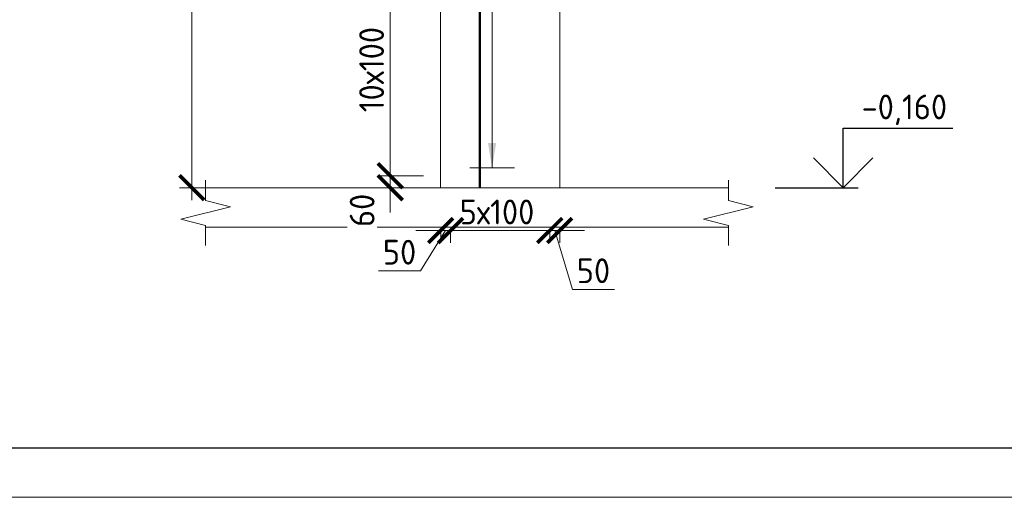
# Model space of a CAD drawing. Header units: millimetres. Extents: x 263826 to 1718326, y -423071 to 70137.
# Tile 445 of 486: x 1007310 to 1017240, y -140136 to -135315. Entities that reach past the tile are written whole.
import ezdxf
from ezdxf.enums import TextEntityAlignment as Align

# ---------------------------------------------------------------- set-up
doc = ezdxf.new("R2010")
doc.units = ezdxf.units.MM
doc.set_wipeout_variables(frame=1)
doc.linetypes.add('01 Штриховая _4 мм_', pattern=[6, 3.5, -2.5])
for name, color, linetype, lineweight in [('AF_Perekritie', 90, 'Continuous', 18), ('AF_Stena', 90, 'Continuous', 18), ('KR_Fundament', 253, 'Continuous', 18), ('АрмСтер', 2, 'Continuous', 50), ('размер', 1, 'Continuous', 25), ('РАЗМЕРЫ', 1, 'Continuous', 9), ('Текст', 7, 'Continuous', 25), ('ТОНКИЕ', 7, 'Continuous', 9)]:
    doc.layers.add(name, color=color, linetype=linetype, lineweight=lineweight)
doc.layers.add('PDF7_Text', color=7, linetype='Continuous')
doc.layers.add('ТОЛСТЫЕ_ОСНОВНЫЕ', color=6, linetype='Continuous')
doc.layers.add('АрмСтер_атрибуты', color=2, linetype='Continuous', lineweight=0, plot=False)
doc.styles.add('GOST-2.304_Type-B', font='GOST_Common.ttf')
doc.styles.add('PDF Times New Roman', font='times.ttf')
doc.styles.get("Standard").update_dxf_attribs({"font": 'arial.ttf'})
doc.styles.add('Аннотативный', font='arial.ttf')
doc.styles.add('ГОСТ', font='GOST_Common.ttf')
doc.dimstyles.new('мой 25', dxfattribs={"dimscale": 100, "dimtxt": 2.5, "dimasz": 2.5, "dimexe": 1.25, "dimexo": 0.625, "dimtad": 1, "dimdec": 0, "dimlfac": 0.5, "dimtxsty": 'GOST-2.304_Type-B', "dimblk": 'ARCHTICK', "dimcen": 2.5, "dimdle": 1.25, "dimaunit": 1, "dimadec": 1, "dimazin": 2, "dimtfac": 1, "dimtdec": 0, "dimtmove": 1, "dimatfit": 3, "dimfxl": 6, "dimfxlon": 1, "dimtfill": 1, "dimlwd": -1, "dimlwe": -1, "dimarcsym": 0})

# ---------------------------------------------------------------- blocks, each defined once
blk = doc.blocks.new('штамп кж1.1')
at = {"layer": 'PDF7_Text', "insert": (410912, -84467.2), "char_height": 180, "width": 6881.019, "attachment_point": 7, "style": 'PDF Times New Roman'}
blk.add_mtext('\\pi1015.18152;Жилой дом со встроенными помещениями \\P\\pi311.27381;общественно-делового и коммерческого назначения на \\P\\pi667.38051;первом этаже здания и встроенно-пристроенным \\P\\pi874.76335;поликлиническим учреждением (поз. 2.2-2.3)', dxfattribs=at)
at = {"layer": 'Текст', "color": 7, "insert": (411117.5, -81801.3), "char_height": 250, "attachment_point": 1, "style": 'ГОСТ'}
blk.add_mtext_dynamic_manual_height_columns('\\pi594.35517;{\\fTimes New Roman|b0|i0|c204|p18;\\C256;Строительство жилого комплекса со  встроенными помещениями \\P\\pi1441.86779;общественного-делового, коммерческого назначения и \\P\\pi41.3631;поликлиническим учреждением по адресу: г. Чита, ул. 1-я Коллективная}', width=11543.072, gutter_width=12.5, heights=[0], dxfattribs=at)
blk = doc.blocks.new('*U46')
at = {"layer": 'ТОЛСТЫЕ_ОСНОВНЫЕ', "color": 6}
blk.add_lwpolyline([(20, 5), (415, 5), (415, 292), (20, 292)], close=True, dxfattribs=at)
at = {"layer": 'ТОНКИЕ'}
blk.add_lwpolyline([(0, 0), (420, 0), (420, 297), (0, 297)], close=True, dxfattribs=at)
blk = doc.blocks.new('*U2543')
at = {"layer": 'РАЗМЕРЫ'}
for p, q in [((112.5, 800), (-112.5, 800)), ((112.5, -2600), (-112.5, -2600))]:
    blk.add_line(p, q, dxfattribs=at)
at = {"layer": 'РАЗМЕРЫ', "ltscale": 15}
blk.add_line((0, -2600), (0, 800), dxfattribs=at)
at = {"layer": 'РАЗМЕРЫ'}
for points in [[(0, 800), (20.9, 674.8), (-20.9, 674.8)], [(0, -2600), (20.9, -2474.8), (-20.9, -2474.8)]]:
    blk.add_solid(points, dxfattribs=at)
at = {"layer": 'АрмСтер_атрибуты', "color": 215, "ltscale": 15, "style": 'Аннотативный'}
for s, p in [('шаг', (51.4, -194.2)), ('n=', (51.4, -285.1)), ('Lр=', (50.2, -367.8))]:
    blk.add_text(s, height=50, dxfattribs=at).set_placement(p)
at = {"layer": 'АрмСтер_атрибуты', "style": 'Аннотативный', "flags": 8}
blk.add_attdef('ПОЗ', (110, 29.6), '', height=75, dxfattribs=at)
at = {"layer": 'АрмСтер_атрибуты', "flags": 9}
for tag, p in [('МАССА', (-1033.5, -10.5)), ('ОБОЗНАЧЕНИЕ', (-1033.5, -124.4))]:
    blk.add_attdef(tag, p, '', height=75, dxfattribs=at)
at = {"layer": 'АрмСтер_атрибуты', "color": 215, "style": 'Аннотативный'}
for tag, p, flags in [('ШАГ', (190.9, -194.2), 10), ('КОЛ', (138, -285.1), 8), ('ШИРИНА', (172.9, -367.8), 8)]:
    blk.add_attdef(tag, p, '', height=50, dxfattribs=dict(at, flags=flags))
at = {"linetype": 'Continuous', "lineweight": 0}
blk.add_wipeout([(35, 0), (28.3, 20.6), (10.8, 33.3), (-10.8, 33.3), (-28.3, 20.6), (-35, 0), (-28.3, -20.6), (-10.8, -33.3), (10.8, -33.3), (28.3, -20.6)], dxfattribs=at)
at = {"color": 0, "linetype": 'ByBlock', "lineweight": -2, "ltscale": 100}
blk.add_line((-262.5, 0), (342.5, 0), dxfattribs=at)
at = {"layer": 'РАЗМЕРЫ'}
blk.add_circle((0, 0), 35, dxfattribs=at)
at = {"layer": 'АрмСтер_атрибуты', "style": 'Аннотативный', "flags": 8}
blk.add_attdef('НАИМЕНОВАНИЕ', text='', height=75, dxfattribs=at).set_placement((0, -29.3), align=Align.TOP_CENTER)
blk = doc.blocks.new('*U2542')
at = {"layer": 'РАЗМЕРЫ'}
for p, q in [((112.5, 200), (-112.5, 200)), ((112.5, -400), (-112.5, -400))]:
    blk.add_line(p, q, dxfattribs=at)
at = {"layer": 'РАЗМЕРЫ', "ltscale": 15}
blk.add_line((0, -400), (0, 200), dxfattribs=at)
at = {"layer": 'РАЗМЕРЫ'}
for points in [[(0, 200), (20.9, 74.8), (-20.9, 74.8)], [(0, -400), (20.9, -274.8), (-20.9, -274.8)]]:
    blk.add_solid(points, dxfattribs=at)
at = {"layer": 'АрмСтер_атрибуты', "color": 215, "ltscale": 15, "style": 'Аннотативный'}
for s, p in [('шаг', (51.4, -194.2)), ('n=', (51.4, -285.1)), ('Lр=', (50.2, -367.8))]:
    blk.add_text(s, height=50, dxfattribs=at).set_placement(p)
at = {"layer": 'АрмСтер_атрибуты', "style": 'Аннотативный', "flags": 8}
blk.add_attdef('ПОЗ', (110, 29.6), '', height=75, dxfattribs=at)
at = {"layer": 'АрмСтер_атрибуты', "flags": 9}
for tag, p in [('МАССА', (-2096, -10.5)), ('ОБОЗНАЧЕНИЕ', (-2096, -124.4))]:
    blk.add_attdef(tag, p, '', height=75, dxfattribs=at)
at = {"layer": 'АрмСтер_атрибуты', "color": 215, "style": 'Аннотативный'}
for tag, p, flags in [('ШАГ', (190.9, -194.2), 10), ('КОЛ', (138, -285.1), 8), ('ШИРИНА', (172.9, -367.8), 8)]:
    blk.add_attdef(tag, p, '', height=50, dxfattribs=dict(at, flags=flags))
at = {"linetype": 'Continuous', "lineweight": 0}
blk.add_wipeout([(35, 0), (28.3, 20.6), (10.8, 33.3), (-10.8, 33.3), (-28.3, 20.6), (-35, 0), (-28.3, -20.6), (-10.8, -33.3), (10.8, -33.3), (28.3, -20.6)], dxfattribs=at)
at = {"color": 0, "linetype": 'ByBlock', "lineweight": -2, "ltscale": 100}
blk.add_line((-3040, 0), (1370, 0), dxfattribs=at)
at = {"layer": 'РАЗМЕРЫ'}
blk.add_circle((0, 0), 35, dxfattribs=at)
at = {"layer": 'АрмСтер_атрибуты', "style": 'Аннотативный', "flags": 8}
blk.add_attdef('НАИМЕНОВАНИЕ', text='', height=75, dxfattribs=at).set_placement((0, -29.3), align=Align.TOP_CENTER)
blk = doc.blocks.new('_ArchTick')
at = {"color": 0, "linetype": 'ByBlock', "const_width": 0.15}
blk.add_lwpolyline([(-0.5, -0.5), (0.5, 0.5)], dxfattribs=at)
blk = doc.blocks.new('*D2574')
at = {"layer": 'DEFPOINTS', "color": 0, "transparency": 16777216}
for p in [(1009045.4, -129850.8), (1009045.4, -137010.8), (1009604, -137010.8)]:
    blk.add_point(p, dxfattribs=at)
at = {"layer": 'РАЗМЕРЫ', "color": 0, "linetype": 'Continuous', "transparency": 16777216}
for p, q in [((1009045.4, -129725.8), (1009045.4, -137135.8)), ((1009045.4, -129850.8), (1009170.4, -129850.8)), ((1009541.5, -137010.8), (1008920.4, -137010.8))]:
    blk.add_line(p, q, dxfattribs=at)
at = {"layer": 'РАЗМЕРЫ', "color": 0, "transparency": 16777216, "xscale": 250, "yscale": 250, "zscale": 250}
for p, rotation in [((1009045.4, -129850.8), 90), ((1009045.4, -137010.8), 270)]:
    blk.add_blockref('_ArchTick', p, dxfattribs=dict(at, rotation=rotation))
at = {"layer": 'РАЗМЕРЫ', "color": 0, "lineweight": 0, "transparency": 16777216, "insert": (1008857.9, -133430.8), "char_height": 250, "attachment_point": 5, "rotation": 90, "style": 'GOST-2.304_Type-B', "bg_fill": 3, "box_fill_scale": 1.1, "bg_fill_color": 256, "bg_fill_true_color": 13158600, "bg_fill_transparency": 0}
blk.add_mtext('3580', dxfattribs=at)
blk = doc.blocks.new('*D2562')
at = {"layer": 'DEFPOINTS', "color": 0, "transparency": 16777216}
for p in [(1011655.7, -137000.7, 2990), (1012655.7, -137430.7), (1012655.7, -137443.2)]:
    blk.add_point(p, dxfattribs=at)
at = {"layer": 'РАЗМЕРЫ', "color": 0, "linetype": 'Continuous', "transparency": 16777216}
for p, q in [((1011530.7, -137443.2), (1012780.7, -137443.2)), ((1011655.7, -137433), (1011655.7, -137568.2)), ((1012655.7, -137443.2), (1012655.7, -137568.2))]:
    blk.add_line(p, q, dxfattribs=at)
at = {"layer": 'РАЗМЕРЫ', "color": 0, "lineweight": 0, "transparency": 16777216, "insert": (1012123.7, -137255.7), "char_height": 250, "attachment_point": 5, "style": 'GOST-2.304_Type-B', "bg_fill": 3, "box_fill_scale": 1.1, "bg_fill_color": 256, "bg_fill_true_color": 13158600, "bg_fill_transparency": 0}
blk.add_mtext('5х100', dxfattribs=at)
at = {"layer": 'РАЗМЕРЫ', "color": 0, "transparency": 16777216, "xscale": 250, "yscale": 250, "zscale": 250, "rotation": 180}
blk.add_blockref('_ArchTick', (1011655.7, -137443.2), dxfattribs=at)
at = {"layer": 'РАЗМЕРЫ', "color": 0, "transparency": 16777216, "xscale": 250, "yscale": 250, "zscale": 250}
blk.add_blockref('_ArchTick', (1012655.7, -137443.2), dxfattribs=at)
blk = doc.blocks.new('*D2563')
at = {"layer": 'DEFPOINTS', "color": 0, "lineweight": 0, "transparency": 16777216}
for p in [(1012655.7, -136990.7, 2990), (1012755.7, -137010.8, 2990), (1012755.7, -137443.2)]:
    blk.add_point(p, dxfattribs=at)
at = {"layer": 'РАЗМЕРЫ', "color": 0, "linetype": 'Continuous', "transparency": 16777216}
for p, q in [((1012655.7, -137430.7), (1012655.7, -137568.2)), ((1012655.7, -137443.2), (1012405.7, -137443.2)), ((1012655.7, -137443.2), (1012755.7, -137443.2)), ((1012655.7, -137443.2), (1012755.7, -137443.2)), ((1012705.7, -137443.2), (1012883.8, -138036.9)), ((1012755.7, -137435.3), (1012755.7, -137568.2)), ((1012755.7, -137443.2), (1013005.7, -137443.2)), ((1012883.8, -138036.9), (1013308.8, -138036.9))]:
    blk.add_line(p, q, dxfattribs=at)
at = {"layer": 'РАЗМЕРЫ', "color": 0, "transparency": 16777216, "xscale": 250, "yscale": 250, "zscale": 250}
blk.add_blockref('_ArchTick', (1012655.7, -137443.2), dxfattribs=at)
at = {"layer": 'РАЗМЕРЫ', "color": 0, "transparency": 16777216, "xscale": 250, "yscale": 250, "zscale": 250, "rotation": 180}
blk.add_blockref('_ArchTick', (1012755.7, -137443.2), dxfattribs=at)
at = {"layer": 'РАЗМЕРЫ', "color": 0, "lineweight": 0, "transparency": 16777216, "insert": (1013096.3, -137849.4), "char_height": 250, "attachment_point": 5, "style": 'GOST-2.304_Type-B', "bg_fill": 3, "box_fill_scale": 1.1, "bg_fill_color": 256, "bg_fill_true_color": 13158600, "bg_fill_transparency": 0}
blk.add_mtext('50', dxfattribs=at)
blk = doc.blocks.new('*D2564')
at = {"layer": 'DEFPOINTS', "color": 0, "transparency": 16777216}
for p in [(1011655.7, -137000.7, 2990), (1011555.7, -137090.2, 2990), (1011555.7, -137443.2)]:
    blk.add_point(p, dxfattribs=at)
at = {"layer": 'РАЗМЕРЫ', "color": 0, "linetype": 'Continuous', "transparency": 16777216}
for p, q in [((1011555.7, -137443.2), (1011305.7, -137443.2)), ((1011605.7, -137443.2), (1011353.1, -137849.4)), ((1011655.7, -137443.2), (1011555.7, -137443.2)), ((1011655.7, -137443.2), (1011555.7, -137443.2)), ((1011555.7, -137453.7), (1011555.7, -137568.2)), ((1011655.7, -137433), (1011655.7, -137568.2)), ((1011655.7, -137443.2), (1011905.7, -137443.2)), ((1011353.1, -137849.4), (1010928.1, -137849.4))]:
    blk.add_line(p, q, dxfattribs=at)
at = {"layer": 'РАЗМЕРЫ', "color": 0, "transparency": 16777216, "xscale": 250, "yscale": 250, "zscale": 250}
blk.add_blockref('_ArchTick', (1011555.7, -137443.2), dxfattribs=at)
at = {"layer": 'РАЗМЕРЫ', "color": 0, "transparency": 16777216, "xscale": 250, "yscale": 250, "zscale": 250, "rotation": 180}
blk.add_blockref('_ArchTick', (1011655.7, -137443.2), dxfattribs=at)
at = {"layer": 'РАЗМЕРЫ', "color": 0, "lineweight": 0, "transparency": 16777216, "insert": (1011140.6, -137661.9), "char_height": 250, "attachment_point": 5, "style": 'GOST-2.304_Type-B', "bg_fill": 3, "box_fill_scale": 1.1, "bg_fill_color": 256, "bg_fill_true_color": 13158600, "bg_fill_transparency": 0}
blk.add_mtext('50', dxfattribs=at)
blk = doc.blocks.new('*D2996')
at = {"layer": 'DEFPOINTS', "color": 0, "transparency": 16777216}
for p in [(1011326.5, -134747.4), (1011046.5, -136890.8), (1011445.5, -136890.8)]:
    blk.add_point(p, dxfattribs=at)
at = {"layer": 'РАЗМЕРЫ', "color": 0, "linetype": 'Continuous', "transparency": 16777216}
for p, q in [((1011046.5, -134622.4), (1011046.5, -137015.8)), ((1011264, -134747.4), (1010921.5, -134747.4)), ((1011383, -136890.8), (1010921.5, -136890.8))]:
    blk.add_line(p, q, dxfattribs=at)
at = {"layer": 'РАЗМЕРЫ', "color": 0, "transparency": 16777216, "xscale": 250, "yscale": 250, "zscale": 250}
for p, rotation in [((1011046.5, -134747.4), 90), ((1011046.5, -136890.8), 270)]:
    blk.add_blockref('_ArchTick', p, dxfattribs=dict(at, rotation=rotation))
at = {"layer": 'РАЗМЕРЫ', "color": 0, "lineweight": 0, "transparency": 16777216, "insert": (1010859, -135819.1), "char_height": 250, "attachment_point": 5, "rotation": 90, "style": 'GOST-2.304_Type-B', "bg_fill": 3, "box_fill_scale": 1.1, "bg_fill_color": 256, "bg_fill_true_color": 13158600, "bg_fill_transparency": 0}
blk.add_mtext('10х100', dxfattribs=at)
blk = doc.blocks.new('*D2998')
at = {"layer": 'DEFPOINTS', "color": 0, "transparency": 16777216}
for p in [(1011445.5, -136890.8), (1011046.5, -137010.8), (1011200.3, -137010.8)]:
    blk.add_point(p, dxfattribs=at)
at = {"layer": 'РАЗМЕРЫ', "color": 0, "linetype": 'Continuous', "transparency": 16777216}
for p, q in [((1011046.5, -136890.8), (1011046.5, -136640.8)), ((1011383, -136890.8), (1010921.5, -136890.8)), ((1011046.5, -136890.8), (1011046.5, -137010.8)), ((1011137.8, -137010.8), (1010921.5, -137010.8)), ((1011046.5, -137010.8), (1011046.5, -137260.8))]:
    blk.add_line(p, q, dxfattribs=at)
at = {"layer": 'РАЗМЕРЫ', "color": 0, "lineweight": 0, "transparency": 16777216, "insert": (1010763.5, -137239.7), "char_height": 250, "attachment_point": 5, "rotation": 90, "style": 'GOST-2.304_Type-B', "bg_fill": 3, "box_fill_scale": 1.1, "bg_fill_color": 256, "bg_fill_true_color": 13158600, "bg_fill_transparency": 0}
blk.add_mtext('60', dxfattribs=at)
at = {"layer": 'РАЗМЕРЫ', "color": 0, "transparency": 16777216, "xscale": 250, "yscale": 250, "zscale": 250}
for p, rotation in [((1011046.5, -136890.8), 270), ((1011046.5, -137010.8), 90)]:
    blk.add_blockref('_ArchTick', p, dxfattribs=dict(at, rotation=rotation))

msp = doc.modelspace()

# ---------------------------------------------------------------- linework, layer by layer
at = {"elevation": 6200}
for points in [[(1015614.75291, -136410.84117), (1016720.02766, -136410.84117)], [(1015614.75291, -137010.84117), (1015614.75291, -136410.84117)], [(1015914.75291, -136710.84117), (1015614.75291, -137010.84117), (1015314.75291, -136710.84117)], [(1014930.18616, -137010.84117), (1015764.75291, -137010.84117)]]:
    msp.add_lwpolyline(points, dxfattribs=at)
at = {"layer": 'AF_Perekritie', "linetype": '01 Штриховая _4 мм_', "lineweight": 9}
for p, q in [((1014375.83392, -137010.84117, 6200), (1014457.19029, -137010.84117, 6200)), ((1014457.19029, -137410.84117, 6200), (1014375.83392, -137410.84117, 6200))]:
    msp.add_line(p, q, dxfattribs=at)
at = {"layer": 'AF_Stena', "lineweight": 20, "elevation": 6200}
for points in [[(1009184.90574, -137085.84117), (1009184.90574, -136935.84117)], [(1014457.19029, -137085.84117), (1014457.19029, -136935.84117)], [(1009184.90574, -137085.84117), (1009184.90574, -137140.84137)], [(1014457.19029, -137085.84117), (1014457.19029, -137140.84137)], [(1009434.90574, -137203.34137), (1008934.90574, -137328.34137)], [(1009184.90574, -137140.84137), (1009434.90574, -137203.34137)], [(1014707.19029, -137203.34137), (1014207.19029, -137328.34137)], [(1014457.19029, -137140.84137), (1014707.19029, -137203.34137)], [(1008934.90574, -137328.34137), (1009184.90574, -137390.84137)], [(1014207.19029, -137328.34137), (1014457.19029, -137390.84137)], [(1009184.90574, -137390.84137), (1009184.90574, -137445.84157)], [(1014457.19029, -137390.84137), (1014457.19029, -137445.84157)], [(1009184.90574, -137445.84157), (1009184.90574, -137595.84157)], [(1014457.19029, -137445.84157), (1014457.19029, -137595.84157)]]:
    msp.add_lwpolyline(points, dxfattribs=at)
at = {"layer": 'KR_Fundament', "lineweight": 9}
msp.add_line((1009184.90574, -137410.84117, 6200), (1014375.7347, -137410.84117, 6200), dxfattribs=at)

# ---------------------------------------------------------------- block references
at = {"xscale": 100, "yscale": 100, "zscale": 100}
msp.add_blockref('*U46', (1003987.45303, -140135.90437, 6200), dxfattribs=at)
at = {"layer": 'размер'}
for p in [(251949.41622, -53568.49652, 3100), (386772.76955, -53568.49652, 3100), (522893.71601, -53537.24258), (296861.80983, -53769.4628, 3100), (341774.20345, -53769.4628, 3100), (433578.08002, -53769.4628, 3100), (477895.14991, -53738.20886), (572761.4223, -53769.4628, 3100)]:
    msp.add_blockref('штамп кж1.1', p, dxfattribs=at)

# ---------------------------------------------------------------- texts
at = {"style": 'GOST-2.304_Type-B'}
msp.add_text('-0,160', height=249.999994, dxfattribs=at).set_placement((1015800.67138, -136320.84117, 6200))
at = {"layer": 'Текст', "color": 7, "char_height": 250, "attachment_point": 1, "style": 'ГОСТ'}
for s, insert in [('\\pi3500;\\P\\pi2444.69697;Общие данные{\\H1.83333x; }', (448515.39525, -137998.86693)), ('\\pi3500;{\\C256;\\P\\pi2464.39394;Пилон П1 (1ЭТ)}', (527547.93827, -138202.71786, 3100)), ('\\pi3500;{\\C256;\\P\\pi2439.39394;Пилон П2 (1ЭТ)}', (572654.78314, -138202.71786, 3100)), ('\\pi3500;{\\C256;\\P\\pi2482.19697;Пилон П3(1ЭТ)}', (617761.62801, -138202.71786, 3100)), ('\\pi3500;{\\C256;\\P\\pi2469.69697;Пилон П4(1ЭТ)}', (662807.74067, -138202.71786, 3100)), ('\\pi3500;{\\C256;\\P\\pi2439.39394;Пилон П7 (1ЭТ)}', (797631.09401, -138202.71786, 3100)), ('\\pi3500;{\\C256;\\P\\pi2376.89394;Пилон П10 (1ЭТ)}', (933752.04047, -138171.46392)), ('\\pi3500;{\\C256;\\P\\pi2439.39394;Пилон П9 (1ЭТ) }', (888753.47436, -138372.43021)), ('\\pi3500;{\\C256;\\P\\pi2439.39394;Пилон П5 (1ЭТ) }', (707720.13429, -138549.9473, 3100)), ('\\pi3500;{\\C256;\\P\\pi2439.39394;Пилон П6 (1ЭТ) }', (752632.5279, -138549.9473, 3100)), ('\\pi3500;{\\C256;\\P\\pi2439.39394;Пилон П8 (1ЭТ) }', (844436.40447, -138549.9473, 3100)), ('\\pi3500;{\\C256;\\P\\pi2401.89394;Пилон П11 (1ЭТ) }', (983619.74675, -138549.9473, 3100))]:
    msp.add_mtext_dynamic_manual_height_columns(s, width=7000, gutter_width=12.5, heights=[1500], dxfattribs=dict(at, insert=insert))

# ---------------------------------------------------------------- next in the draw order: block references
at = {"layer": 'АрмСтер', "ltscale": 15}
ref = msp.add_blockref('*U2543', (1012074.10218, -131609.59774, 6200), dxfattribs=dict(at, xscale=2, yscale=2, zscale=2))
ref.add_attrib('НАИМЕНОВАНИЕ', '24-A-III, L=1210', dxfattribs={"layer": 'АрмСтер_атрибуты', "height": 150, "style": 'Аннотативный', "flags": 8}).set_placement((1012074.10218, -131668.27542, 6200), align=Align.TOP_CENTER)
ref.add_attrib('КОЛ', '35.0', (1012350.19979, -132179.84814, 6200), dxfattribs={"layer": 'АрмСтер_атрибуты', "color": 215, "height": 100, "style": 'Аннотативный', "flags": 8})
ref.add_attrib('ШИРИНА', '6800.0', (1012419.87196, -132345.1965, 6200), dxfattribs={"layer": 'АрмСтер_атрибуты', "color": 215, "height": 100, "style": 'Аннотативный', "flags": 8})

# ---------------------------------------------------------------- next in the draw order: block references
ref = msp.add_blockref('*U2542', (1011950.20712, -130930.84117, 6200), dxfattribs=dict(at, xscale=2, yscale=2, zscale=2, rotation=90))
ref.add_attrib('НАИМЕНОВАНИЕ', '24-A-III, L=8820', dxfattribs={"layer": 'АрмСтер_атрибуты', "height": 150, "rotation": 90, "style": 'Аннотативный', "flags": 8}).set_placement((1012008.8848, -130930.84117, 6200), align=Align.TOP_CENTER)
ref.add_attrib('КОЛ', '7.0', (1012520.45753, -130654.74356, 6200), dxfattribs={"layer": 'АрмСтер_атрибуты', "color": 215, "height": 100, "rotation": 90, "style": 'Аннотативный', "flags": 8})
ref.add_attrib('ШИРИНА', '1200.0', (1012685.80588, -130585.0714, 6200), dxfattribs={"layer": 'АрмСтер_атрибуты', "color": 215, "height": 100, "rotation": 90, "style": 'Аннотативный', "flags": 8})

# ---------------------------------------------------------------- next in the draw order: linework, layer by layer
at = {"layer": 'AF_Stena', "lineweight": 0}
for p, q in [((1011553.94547, -129850.84117, 6200), (1011553.94547, -137010.84117, 6200)), ((1012755.68481, -137010.84117, 6200), (1012755.68481, -129850.84117, 6200)), ((1010755.68481, -137010.84117, 6200), (1012755.68481, -137010.84117, 6200))]:
    msp.add_line(p, q, dxfattribs=at)
at = {"layer": 'KR_Fundament', "lineweight": 9}
for p in [(1014457.19029, -137010.84117, 6200), (1014375.7347, -137010.84117, 6200)]:
    msp.add_line(p, (1009184.90574, -137010.84117, 6200), dxfattribs=at)

# ---------------------------------------------------------------- next in the draw order: dimensions: what is measured, and where the dimension line sits
at = {"layer": 'РАЗМЕРЫ', "color": 146, "lineweight": 0}
dim = msp.add_linear_dim(base=(1009045.37568, -137010.84117, 6200), p1=(1009045.37568, -129850.84117, 6200), p2=(1009604.04887, -137010.84117, 6200), angle=90, dimstyle='мой 25', dxfattribs=at)
dim.commit()
dim.dimension.update_dxf_attribs({"geometry": '*D2574', "text_midpoint": (1008857.87568, -133430.84117, 6200)})
at = {"layer": 'РАЗМЕРЫ', "color": 146, "lineweight": 0, "true_color": 0x006272}
dim = msp.add_linear_dim(base=(1012655.68481, -137443.17518, 3210.00001), p1=(1011655.68481, -137000.69865, 6200), p2=(1012655.68481, -137430.69229, 3210.00001), text='5х100', dimstyle='мой 25', dxfattribs=at)
dim.commit()
dim.dimension.update_dxf_attribs({"geometry": '*D2562', "text_midpoint": (1012123.72106, -137443.17518, 3210.00001), "dimtype": 160})

# ---------------------------------------------------------------- next in the draw order: dimensions: what is measured, and where the dimension line sits
dim = msp.add_linear_dim(base=(1011555.68481, -137443.17518, 3210.00001), p1=(1011655.68481, -137000.69865, 6200), p2=(1011555.68481, -137090.23776, 6200), dimstyle='мой 25', dxfattribs=at)
dim.commit()
dim.dimension.update_dxf_attribs({"geometry": '*D2564', "text_midpoint": (1011290.64632, -137849.42518, 3210.00001), "dimtype": 160})
dim = msp.add_linear_dim(base=(1012755.68481, -137443.17518, 3210.00001), p1=(1012655.68481, -136990.69865, 6200), p2=(1012755.68481, -137010.84117, 6200), dimstyle='мой 25', override={"dimlfac": 0.5}, dxfattribs=at)
dim.commit()
dim.dimension.update_dxf_attribs({"geometry": '*D2563', "text_midpoint": (1012946.30981, -137849.42518, 3210.00001)})

# ---------------------------------------------------------------- next in the draw order: dimensions: what is measured, and where the dimension line sits
dim = msp.add_linear_dim(base=(1011046.5017, -136890.84117, 6200), p1=(1011326.51844, -134747.40389, 6200), p2=(1011445.53704, -136890.84117, 6200), angle=90, text='10х100', dimstyle='мой 25', dxfattribs=at)
dim.commit()
dim.dimension.update_dxf_attribs({"geometry": '*D2996', "text_midpoint": (1010859.0017, -135819.12253, 6200)})

# ---------------------------------------------------------------- next in the draw order: dimensions: what is measured, and where the dimension line sits
dim = msp.add_linear_dim(base=(1011046.5017, -137010.84117, 6200), p1=(1011445.53704, -136890.84117, 6200), p2=(1011200.2517, -137010.84117, 6200), angle=90, dimstyle='мой 25', dxfattribs=at)
dim.commit()
dim.dimension.update_dxf_attribs({"geometry": '*D2998', "text_midpoint": (1010950.99812, -137239.69394, 6200), "dimtype": 160})

doc.saveas('drawing.dxf')
